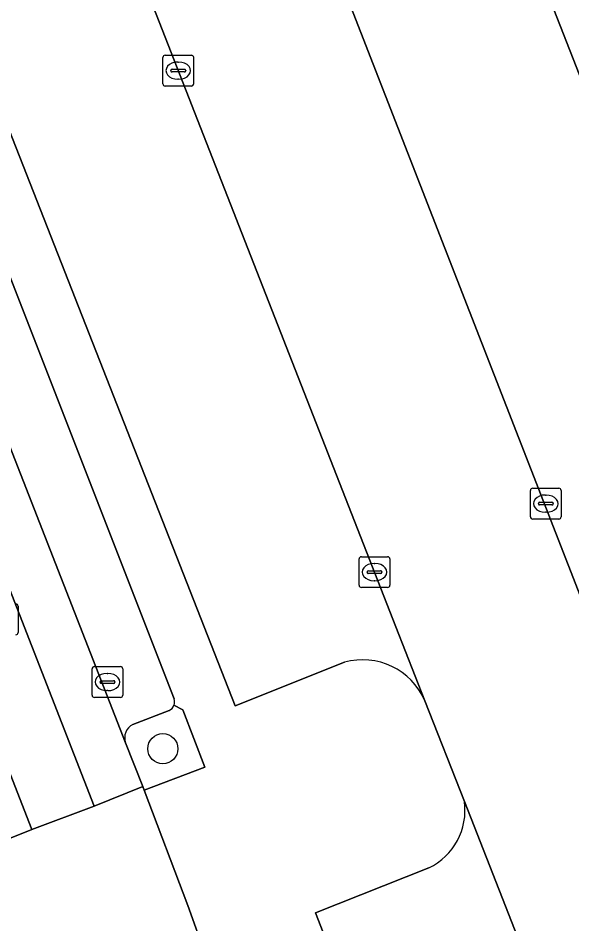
# Model space of a CAD drawing. Extents: x 159680 to 160786, y 387323 to 388340.
# Drawn here: x 160217.9 to 160235.91, y 387740.35 to 387769.78 of the extents above; entities that cross this region are included whole.
import ezdxf

# ---------------------------------------------------------------- set-up
doc = ezdxf.new("R2010")
doc.units = 0
for name, color, linetype in [('IMGEO_Boom', 7, 'Continuous'), ('IMGEO_Groenvoorziening', 7, 'Continuous'), ('IMGEO_Kolk', 7, 'Continuous'), ('IMGEO_Parkeervlak_open', 7, 'Continuous'), ('IMGEO_Rijbaan_lokaal_gesloten', 7, 'Continuous'), ('IMGEO_Rijbaan_lokaal_open', 7, 'Continuous'), ('IMGEO_Rioolput', 7, 'Continuous'), ('IMGEO_Voetpad_open', 7, 'Continuous')]:
    doc.layers.add(name, color=color, linetype=linetype)

msp = doc.modelspace()

# ---------------------------------------------------------------- linework, layer by layer
at = {"layer": 'IMGEO_Boom'}
msp.add_circle((160222.607, 387746.038), 0.489, dxfattribs=at)
at = {"layer": 'IMGEO_Groenvoorziening'}
for points in [[(160221.396, 387746.23), (160221.953, 387744.811), (160222.003, 387744.693), (160223.977, 387745.437), (160223.257, 387747.3), (160222.969, 387747.449)], [(160222.809, 387747.28), (160221.627, 387746.826)]]:
    msp.add_lwpolyline(points, dxfattribs=at)
for centre, radius, start, end in [((160222.684, 387747.559), 0.306, 294.2037, 338.9303), ((160221.851, 387746.397), 0.484, 117.5017, 200.1272)]:
    msp.add_arc(centre, radius, start, end, dxfattribs=at)
at = {"layer": 'IMGEO_Kolk'}
for p, q in [((160222.684, 387768.571), (160223.536, 387768.571)), ((160222.609, 387767.645), (160222.609, 387768.497)), ((160223.097, 387768.351), (160223.122, 387768.351)), ((160223.61, 387768.497), (160223.61, 387767.645)), ((160222.868, 387768.065), (160222.868, 387768.077)), ((160223.306, 387768.028), (160222.908, 387768.028)), ((160222.911, 387768.114), (160223.309, 387768.114)), ((160223.352, 387768.077), (160223.352, 387768.065)), ((160223.12, 387767.791), (160223.095, 387767.791)), ((160223.536, 387767.571), (160222.684, 387767.571)), ((160234.559, 387753.575), (160234.559, 387754.427)), ((160234.634, 387754.501), (160235.486, 387754.501)), ((160235.56, 387754.427), (160235.56, 387753.575)), ((160235.047, 387754.281), (160235.072, 387754.281)), ((160234.818, 387753.995), (160234.818, 387754.007)), ((160235.256, 387753.958), (160234.858, 387753.958)), ((160234.861, 387754.044), (160235.259, 387754.044)), ((160235.302, 387754.007), (160235.302, 387753.995)), ((160235.07, 387753.721), (160235.045, 387753.721)), ((160235.486, 387753.501), (160234.634, 387753.501)), ((160228.99, 387751.351), (160228.99, 387752.203)), ((160229.065, 387752.277), (160229.917, 387752.277)), ((160229.478, 387752.057), (160229.503, 387752.057)), ((160229.991, 387752.203), (160229.991, 387751.351)), ((160229.249, 387751.771), (160229.249, 387751.783)), ((160229.292, 387751.82), (160229.69, 387751.82)), ((160229.733, 387751.783), (160229.733, 387751.771)), ((160229.687, 387751.734), (160229.289, 387751.734)), ((160229.501, 387751.497), (160229.476, 387751.497)), ((160229.917, 387751.277), (160229.065, 387751.277)), ((160220.306, 387747.779), (160220.306, 387748.631)), ((160220.381, 387748.705), (160221.233, 387748.705)), ((160221.307, 387748.631), (160221.307, 387747.779)), ((160220.565, 387748.199), (160220.565, 387748.211)), ((160220.608, 387748.248), (160221.006, 387748.248)), ((160220.794, 387748.485), (160220.819, 387748.485)), ((160221.049, 387748.211), (160221.049, 387748.199)), ((160221.003, 387748.162), (160220.605, 387748.162)), ((160220.817, 387747.925), (160220.792, 387747.925)), ((160221.233, 387747.705), (160220.381, 387747.705))]:
    msp.add_line(p, q, dxfattribs=at)
for points in [[(160222.684, 387768.571), (160223.536, 387768.571)], [(160222.609, 387767.645), (160222.609, 387768.497)], [(160223.61, 387768.497), (160223.61, 387767.645)], [(160223.536, 387767.571), (160222.684, 387767.571)], [(160234.559, 387753.575), (160234.559, 387754.427)], [(160234.634, 387754.501), (160235.486, 387754.501)], [(160235.56, 387754.427), (160235.56, 387753.575)], [(160235.486, 387753.501), (160234.634, 387753.501)], [(160228.99, 387751.351), (160228.99, 387752.203)], [(160229.065, 387752.277), (160229.917, 387752.277)], [(160229.991, 387752.203), (160229.991, 387751.351)], [(160229.917, 387751.277), (160229.065, 387751.277)], [(160220.306, 387747.779), (160220.306, 387748.631)], [(160220.381, 387748.705), (160221.233, 387748.705)], [(160221.307, 387748.631), (160221.307, 387747.779)], [(160221.233, 387747.705), (160220.381, 387747.705)]]:
    msp.add_lwpolyline(points, dxfattribs=at)
for centre, radius, start, end in [((160222.686, 387768.495), 0.0765, 91.552, 178.448), ((160222.686, 387768.495), 0.0765, 91.552, 178.448), ((160223.534, 387768.495), 0.0765, 1.552, 88.448), ((160223.534, 387768.495), 0.0765, 1.552, 88.448), ((160222.908, 387768.074), 0.0403, 85.8775, 175.7526), ((160222.905, 387768.064), 0.0366, 178.938, 274.7102), ((160223.309, 387768.071), 0.043, 264.8664, 352.4533), ((160223.313, 387768.076), 0.0386, 1.7309, 96.639), ((160222.686, 387767.647), 0.0765, 181.552, 268.448), ((160222.686, 387767.647), 0.0765, 181.552, 268.448), ((160223.534, 387767.647), 0.0765, 271.552, 358.448), ((160223.534, 387767.647), 0.0765, 271.552, 358.448), ((160234.636, 387754.425), 0.0765, 91.552, 178.448), ((160234.636, 387754.425), 0.0765, 91.552, 178.448), ((160235.484, 387754.425), 0.0765, 1.552, 88.448), ((160235.484, 387754.425), 0.0765, 1.552, 88.448), ((160234.858, 387754.004), 0.0403, 85.8775, 175.7526), ((160234.855, 387753.994), 0.0366, 178.938, 274.7102), ((160235.259, 387754.001), 0.043, 264.8664, 352.4533), ((160235.263, 387754.006), 0.0386, 1.7309, 96.639), ((160234.636, 387753.577), 0.0765, 181.552, 268.448), ((160234.636, 387753.577), 0.0765, 181.552, 268.448), ((160235.484, 387753.577), 0.0765, 271.552, 358.448), ((160235.484, 387753.577), 0.0765, 271.552, 358.448), ((160229.067, 387752.201), 0.0765, 91.552, 178.448), ((160229.067, 387752.201), 0.0765, 91.552, 178.448), ((160229.915, 387752.201), 0.0765, 1.552, 88.448), ((160229.915, 387752.201), 0.0765, 1.552, 88.448), ((160229.289, 387751.78), 0.0403, 85.8775, 175.7526), ((160229.286, 387751.77), 0.0366, 178.938, 274.7102), ((160229.69, 387751.777), 0.043, 264.8664, 352.4533), ((160229.694, 387751.782), 0.0386, 1.7309, 96.639), ((160229.067, 387751.353), 0.0765, 181.552, 268.448), ((160229.067, 387751.353), 0.0765, 181.552, 268.448), ((160229.915, 387751.353), 0.0765, 271.552, 358.448), ((160229.915, 387751.353), 0.0765, 271.552, 358.448), ((160220.383, 387748.629), 0.0765, 91.552, 178.448), ((160220.383, 387748.629), 0.0765, 91.552, 178.448), ((160221.231, 387748.629), 0.0765, 1.552, 88.448), ((160221.231, 387748.629), 0.0765, 1.552, 88.448), ((160220.605, 387748.208), 0.0403, 85.8775, 175.7526), ((160221.01, 387748.21), 0.0386, 1.7309, 96.639), ((160220.602, 387748.198), 0.0366, 178.938, 274.7102), ((160221.006, 387748.205), 0.043, 264.8664, 352.4533), ((160220.383, 387747.781), 0.0765, 181.552, 268.448), ((160220.383, 387747.781), 0.0765, 181.552, 268.448), ((160221.231, 387747.781), 0.0765, 271.552, 358.448), ((160221.231, 387747.781), 0.0765, 271.552, 358.448)]:
    msp.add_arc(centre, radius, start, end, dxfattribs=at)
for centre, major_axis, ratio, start_param, end_param in [((160223.096, 387768.071), (-0.387, 0.002), 0.722429, 4.712389, 7.853982), ((160223.121, 387768.071), (-0.39, 0.002), 0.717154, 1.570796, 4.712389), ((160235.046, 387754.001), (-0.387, 0.002), 0.722429, 4.712389, 7.853982), ((160235.071, 387754.001), (-0.39, 0.002), 0.717154, 1.570796, 4.712389), ((160229.477, 387751.777), (-0.387, 0.002), 0.722429, 4.712389, 7.853982), ((160229.502, 387751.777), (-0.39, 0.002), 0.717154, 1.570796, 4.712389), ((160220.793, 387748.205), (-0.387, 0.002), 0.722429, 4.712389, 7.853982), ((160220.818, 387748.205), (-0.39, 0.002), 0.717154, 1.570796, 4.712389)]:
    msp.add_ellipse(centre, major_axis=major_axis, ratio=ratio, start_param=start_param, end_param=end_param, dxfattribs=at)
at = {"layer": 'IMGEO_Parkeervlak_open'}
for points in [[(160216.1, 387813.81), (160212.27, 387812.341), (160236.59, 387749.958), (160237.892, 387746.716), (160244.03, 387731.105)], [(160231.13, 387747.595), (160230.188, 387750), (160206.623, 387810.174), (160204.882, 387809.506), (160204.537, 387809.311), (160204.21, 387809.086), (160203.905, 387808.832), (160203.623, 387808.553), (160203.368, 387808.249), (160203.141, 387807.924), (160202.944, 387807.579), (160202.778, 387807.219), (160202.646, 387806.845), (160202.547, 387806.461), (160202.483, 387806.069), (160202.454, 387805.674), (160202.461, 387805.277), (160202.503, 387804.882), (160202.58, 387804.493), (160202.691, 387804.113), (160202.748, 387803.957), (160223.951, 387750), (160224.963, 387747.426), (160228.512, 387748.846)], [(160199.88, 387801.298), (160221.396, 387746.23)], [(160244.282, 387731.67), (160249.453, 387733.757), (160246.028, 387742.484), (160244.549, 387746.26), (160240.97, 387755.402), (160240.711, 387756.068), (160240.582, 387756.404), (160236.268, 387767.658), (160235.109, 387770.62), (160230.881, 387781.427), (160230.624, 387782.093), (160229.476, 387785.062)], [(160222.971, 387747.662), (160216.492, 387764.284), (160215.328, 387763.835)], [(160221.627, 387746.826), (160222.809, 387747.28)], [(160249.608, 387700.47), (160232.413, 387744.322)], [(160231.255, 387742.166), (160227.575, 387740.708), (160242.485, 387702.42), (160243.412, 387700.011), (160243.491, 387700.039), (160247.852, 387701.601)]]:
    msp.add_lwpolyline(points, dxfattribs=at)
for centre, radius, start, end in [((160229.109, 387746.731), 2.197, 23.1405, 105.7783), ((160222.681, 387747.558), 0.308, 339.228, 19.6961), ((160222.684, 387747.559), 0.306, 294.2037, 338.9303), ((160221.851, 387746.397), 0.484, 117.5017, 200.1272), ((160230.359, 387744.036), 2.074, 295.5951, 7.9239)]:
    msp.add_arc(centre, radius, start, end, dxfattribs=at)
at = {"layer": 'IMGEO_Rijbaan_lokaal_gesloten'}
for points in [[(160199.88, 387801.298), (160199.514, 387802.243), (160197.99, 387801.653), (160205.298, 387782.827), (160220.37, 387744.173), (160221.953, 387744.811), (160221.396, 387746.23)], [(160195.962, 387800.895), (160194.351, 387800.269), (160216.695, 387742.811), (160216.722, 387742.767), (160218.348, 387743.414)]]:
    msp.add_lwpolyline(points, close=True, dxfattribs=at)
for points in [[(160223.42, 387740.944), (160222.003, 387744.693), (160221.953, 387744.811), (160220.37, 387744.173), (160218.348, 387743.414), (160216.722, 387742.767), (160217.066, 387741.866)], [(160225.096, 387720.238), (160225.437, 387719.342), (160227.057, 387719.979), (160228.949, 387720.726), (160230.527, 387721.361), (160229.482, 387724.299), (160223.991, 387739.341), (160223.42, 387740.944)]]:
    msp.add_lwpolyline(points, dxfattribs=at)
at = {"layer": 'IMGEO_Rijbaan_lokaal_open'}
for points in [[(160212.27, 387812.341), (160206.907, 387810.283), (160206.623, 387810.174), (160230.188, 387750), (160231.13, 387747.595), (160232.413, 387744.322), (160249.608, 387700.47), (160255.152, 387702.491), (160254.947, 387703.026), (160247.387, 387722.691), (160247.287, 387722.951), (160244.497, 387729.958), (160244.03, 387731.105), (160237.892, 387746.716), (160236.59, 387749.958)], [(160197.99, 387801.653), (160195.962, 387800.895), (160218.348, 387743.414), (160220.37, 387744.173), (160205.298, 387782.827)]]:
    msp.add_lwpolyline(points, close=True, dxfattribs=at)
at = {"layer": 'IMGEO_Rioolput'}
msp.add_line((160217.901, 387750.667), (160217.901, 387749.815), dxfattribs=at)
msp.add_lwpolyline([(160217.901, 387750.667), (160217.901, 387749.815)], dxfattribs=at)
for centre, start, end in [((160217.825, 387750.665), 1.552, 88.448), ((160217.825, 387750.665), 1.552, 88.448), ((160217.825, 387749.817), 271.552, 358.448), ((160217.825, 387749.817), 271.552, 358.448)]:
    msp.add_arc(centre, 0.0765, start, end, dxfattribs=at)
at = {"layer": 'IMGEO_Voetpad_open'}
for points in [[(160228.512, 387748.846), (160224.963, 387747.426), (160223.951, 387750), (160202.748, 387803.957)], [(160235.109, 387770.62), (160236.268, 387767.658), (160237.068, 387767.712), (160240.148, 387767.918), (160244.685, 387756.35), (160241.577, 387756.129), (160240.711, 387756.068), (160240.97, 387755.402), (160244.549, 387746.26), (160247.822, 387746.475), (160247.124, 387750.809), (160246.437, 387760.219), (160245.516, 387760.123), (160230.098, 387799.849)], [(160215.328, 387763.835), (160216.492, 387764.284), (160222.971, 387747.662)], [(160222.969, 387747.449), (160223.257, 387747.3), (160223.977, 387745.437), (160222.003, 387744.693), (160223.42, 387740.944), (160223.991, 387739.341), (160225.204, 387739.76)], [(160232.413, 387744.322), (160231.13, 387747.595)], [(160261.366, 387653.379), (160259.858, 387657.235), (160259.252, 387658.783), (160259.137, 387658.746), (160251.749, 387677.813), (160247.614, 387688.491), (160247.469, 387688.419), (160243.07, 387699.611), (160243.593, 387699.791), (160243.491, 387700.039), (160243.412, 387700.011), (160242.485, 387702.42), (160227.575, 387740.708), (160231.255, 387742.166)]]:
    msp.add_lwpolyline(points, dxfattribs=at)
for centre, radius, start, end in [((160229.109, 387746.731), 2.197, 23.1405, 105.7783), ((160222.681, 387747.558), 0.308, 339.228, 19.6961), ((160230.359, 387744.036), 2.074, 295.5951, 7.9239)]:
    msp.add_arc(centre, radius, start, end, dxfattribs=at)

doc.saveas('drawing.dxf')
